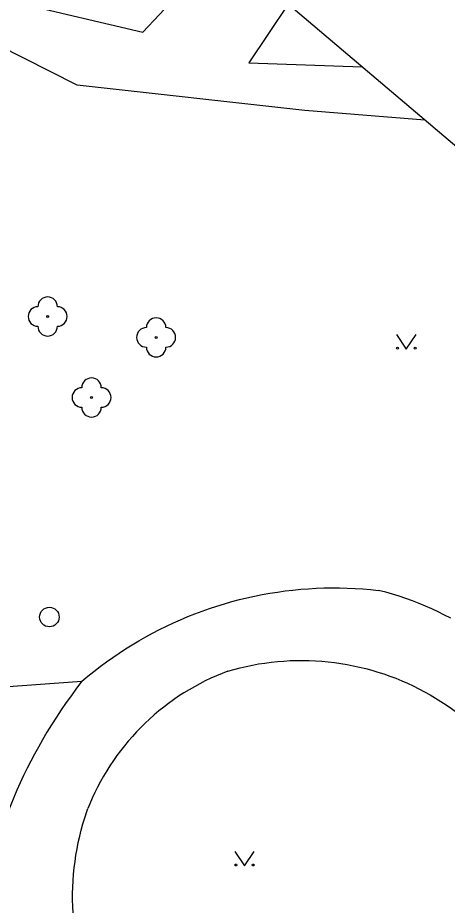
# Model space of a CAD drawing. Extents: x -540150 to -533593, y -1185082 to -1180066.
# Drawn here: x -536295.02 to -536273.01, y -1184735.23 to -1184689.76 of the extents above; entities that cross this region are included whole.
import ezdxf

# ---------------------------------------------------------------- set-up
doc = ezdxf.new("R2010")
doc.units = 0
for name, color, linetype in [('rámeček', 7, 'Continuous'), ('Vrstva 10', 7, 'Continuous'), ('Vrstva 11', 7, 'Continuous'), ('Vrstva 21', 7, 'Continuous'), ('Vrstva 22', 7, 'Continuous'), ('Vrstva 27', 7, 'Continuous'), ('Vrstva 36', 7, 'Continuous')]:
    doc.layers.add(name, color=color, linetype=linetype)

msp = doc.modelspace()

# ---------------------------------------------------------------- linework, layer by layer
at = {"layer": 'rámeček'}
msp.add_lwpolyline([(-537054.324, -1184409.023), (-536261.589, -1185082.203), (-536075.817, -1184863.438), (-536868.552, -1184190.259)], dxfattribs=at)
at = {"layer": 'Vrstva 10'}
for points in [[(-536282.888, -1184719.388), (-536282.497, -1184719.31), (-536282.105, -1184719.24), (-536281.711, -1184719.177), (-536281.317, -1184719.123), (-536280.921, -1184719.076), (-536280.524, -1184719.038), (-536280.126, -1184719.007), (-536279.729, -1184718.984), (-536279.33, -1184718.97), (-536278.932, -1184718.963), (-536278.533, -1184718.964), (-536278.135, -1184718.974), (-536277.736, -1184718.991), (-536277.338, -1184719.016), (-536276.941, -1184719.049), (-536276.542, -1184719.091)], [(-536275.474, -1184719.397), (-536275.817, -1184719.29), (-536276.162, -1184719.191), (-536276.542, -1184719.091)], [(-536291.732, -1184723.751), (-536291.427, -1184723.494), (-536291.117, -1184723.244), (-536290.802, -1184723), (-536290.482, -1184722.762), (-536290.157, -1184722.531), (-536289.828, -1184722.306), (-536289.494, -1184722.088), (-536289.156, -1184721.877), (-536288.814, -1184721.673), (-536288.468, -1184721.475), (-536288.117, -1184721.285), (-536287.764, -1184721.101), (-536287.406, -1184720.925), (-536287.045, -1184720.756), (-536286.681, -1184720.594), (-536286.313, -1184720.439), (-536285.943, -1184720.292), (-536285.57, -1184720.152), (-536285.194, -1184720.02), (-536284.815, -1184719.896), (-536284.434, -1184719.779), (-536284.05, -1184719.67), (-536283.665, -1184719.568), (-536283.278, -1184719.474), (-536282.888, -1184719.388)], [(-536272.832, -1184720.521), (-536273.151, -1184720.355), (-536273.473, -1184720.196), (-536273.799, -1184720.044), (-536274.128, -1184719.9), (-536274.46, -1184719.763), (-536274.795, -1184719.633), (-536275.133, -1184719.511), (-536275.474, -1184719.397)], [(-536284.262, -1184723.231), (-536283.949, -1184723.142), (-536283.634, -1184723.061), (-536283.317, -1184722.987), (-536282.999, -1184722.922), (-536282.679, -1184722.864), (-536282.357, -1184722.814), (-536282.035, -1184722.772), (-536281.711, -1184722.738), (-536281.387, -1184722.712), (-536281.062, -1184722.694), (-536280.737, -1184722.683), (-536280.412, -1184722.681), (-536280.087, -1184722.687), (-536279.762, -1184722.701), (-536279.437, -1184722.723), (-536279.113, -1184722.753), (-536278.79, -1184722.791), (-536278.468, -1184722.836), (-536278.147, -1184722.89), (-536277.828, -1184722.951), (-536277.51, -1184723.021), (-536277.182, -1184723.101), (-536276.88, -1184723.183), (-536276.569, -1184723.275), (-536276.259, -1184723.375), (-536275.952, -1184723.483), (-536275.648, -1184723.599), (-536275.347, -1184723.721), (-536275.049, -1184723.851), (-536274.754, -1184723.989)], [(-536284.262, -1184723.231), (-536284.555, -1184723.345), (-536284.846, -1184723.467), (-536285.133, -1184723.596), (-536285.417, -1184723.733), (-536285.697, -1184723.876), (-536285.974, -1184724.027), (-536286.247, -1184724.185), (-536286.515, -1184724.349), (-536286.779, -1184724.521), (-536287.039, -1184724.698), (-536287.295, -1184724.883), (-536287.545, -1184725.074), (-536287.791, -1184725.271), (-536288.031, -1184725.474), (-536288.266, -1184725.684), (-536288.496, -1184725.899), (-536288.721, -1184726.12), (-536288.939, -1184726.347), (-536289.152, -1184726.579), (-536289.359, -1184726.817), (-536289.56, -1184727.059), (-536289.754, -1184727.307), (-536289.942, -1184727.56), (-536290.124, -1184727.817), (-536290.299, -1184728.079), (-536290.467, -1184728.345), (-536290.629, -1184728.615), (-536290.784, -1184728.89), (-536290.931, -1184729.168), (-536291.072, -1184729.45), (-536291.205, -1184729.735)], [(-536291.732, -1184723.751), (-536292.008, -1184724.11), (-536292.277, -1184724.475), (-536292.54, -1184724.844), (-536292.797, -1184725.217), (-536293.047, -1184725.595), (-536293.29, -1184725.978), (-536293.526, -1184726.364), (-536293.755, -1184726.755), (-536293.962, -1184727.121)], [(-536274.754, -1184723.989), (-536274.463, -1184724.133), (-536274.175, -1184724.285), (-536273.891, -1184724.444), (-536273.611, -1184724.61), (-536273.335, -1184724.782), (-536273.064, -1184724.962), (-536272.797, -1184725.147), (-536272.535, -1184725.34), (-536272.277, -1184725.539), (-536272.025, -1184725.744), (-536271.778, -1184725.955), (-536271.536, -1184726.172), (-536271.299, -1184726.395), (-536271.068, -1184726.624), (-536270.842, -1184726.859), (-536270.623, -1184727.099), (-536270.409, -1184727.344), (-536270.172, -1184727.631)], [(-536293.962, -1184727.121), (-536294.165, -1184727.479), (-536294.361, -1184727.84), (-536294.549, -1184728.206), (-536294.731, -1184728.575), (-536294.905, -1184728.947), (-536295.072, -1184729.323), (-536295.232, -1184729.702), (-536295.385, -1184730.084), (-536295.529, -1184730.469), (-536295.667, -1184730.856), (-536295.797, -1184731.246), (-536295.919, -1184731.639), (-536296.033, -1184732.034), (-536296.14, -1184732.431), (-536296.239, -1184732.83), (-536296.331, -1184733.231), (-536296.414, -1184733.634), (-536296.49, -1184734.038), (-536296.558, -1184734.444), (-536296.617, -1184734.851), (-536296.669, -1184735.259)], [(-536291.205, -1184729.735), (-536291.331, -1184730.024), (-536291.432, -1184730.271)], [(-536291.989, -1184737.241), (-536292.044, -1184736.917), (-536292.092, -1184736.592), (-536292.132, -1184736.265), (-536292.164, -1184735.938), (-536292.187, -1184735.61), (-536292.203, -1184735.282), (-536292.211, -1184734.953), (-536292.211, -1184734.624), (-536292.203, -1184734.296), (-536292.187, -1184733.967), (-536292.162, -1184733.639), (-536292.13, -1184733.312), (-536292.09, -1184732.986), (-536292.042, -1184732.66), (-536291.986, -1184732.336), (-536291.923, -1184732.014), (-536291.851, -1184731.693), (-536291.772, -1184731.374), (-536291.684, -1184731.057), (-536291.59, -1184730.742), (-536291.487, -1184730.429), (-536291.432, -1184730.271)]]:
    msp.add_lwpolyline(points, dxfattribs=at)
at = {"layer": 'Vrstva 11'}
msp.add_line((-536295.742, -1184724.041), (-536291.732, -1184723.751), dxfattribs=at)
at = {"layer": 'Vrstva 21'}
for p, q in [((-536288.612, -1184690.491), (-536284.56, -1184686.177)), ((-536295.022, -1184688.991), (-536288.612, -1184690.491)), ((-536281.172, -1184689.054), (-536283.182, -1184692.061)), ((-536291.972, -1184693.201), (-536296.522, -1184690.911)), ((-536283.182, -1184692.061), (-536277.379, -1184692.275)), ((-536280.312, -1184694.511), (-536291.972, -1184693.201)), ((-536274.166, -1184695.004), (-536280.312, -1184694.511))]:
    msp.add_line(p, q, dxfattribs=at)
at = {"layer": 'Vrstva 22'}
for centre in [(-536293.492, -1184705.061), (-536287.932, -1184706.131), (-536291.242, -1184709.211)]:
    msp.add_circle(centre, 0.05, dxfattribs=at)
for centre, start, end in [((-536293.492, -1184704.561), 0, 180), ((-536293.992, -1184705.061), 90, 270), ((-536292.992, -1184705.061), 270, 90), ((-536287.932, -1184705.631), 0, 180), ((-536293.492, -1184705.561), 180, 0), ((-536288.432, -1184706.131), 90, 270), ((-536287.432, -1184706.131), 270, 90), ((-536287.932, -1184706.631), 180, 0), ((-536291.242, -1184708.711), 0, 180), ((-536291.742, -1184709.211), 90, 270), ((-536290.742, -1184709.211), 270, 90), ((-536291.242, -1184709.711), 180, 0)]:
    msp.add_arc(centre, 0.5, start, end, dxfattribs=at)
at = {"layer": 'Vrstva 27'}
msp.add_circle((-536293.402, -1184720.461), 0.5, dxfattribs=at)
at = {"layer": 'Vrstva 36'}
for points in [[(-536275.612, -1184705.981), (-536275.112, -1184706.731), (-536274.612, -1184705.981)], [(-536283.904, -1184732.464), (-536283.404, -1184733.214), (-536282.904, -1184732.464)]]:
    msp.add_lwpolyline(points, dxfattribs=at)
for centre in [(-536275.562, -1184706.68), (-536274.663, -1184706.68), (-536283.854, -1184733.163), (-536282.955, -1184733.163)]:
    msp.add_circle(centre, 0.05, dxfattribs=at)

doc.saveas('drawing.dxf')
